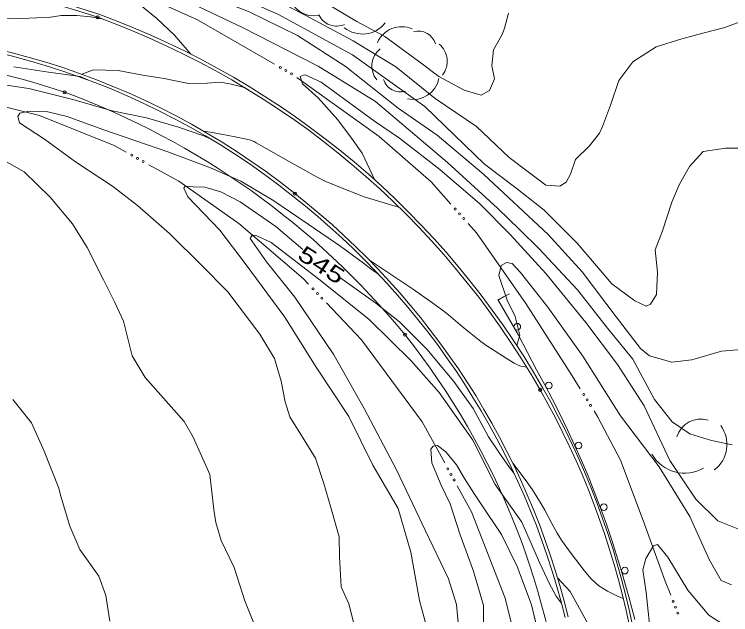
# Model space of a CAD drawing. Extents: x 2361284 to 2366480, y 6976556 to 6985346.
# Drawn here: x 2364859.7 to 2365074.7, y 6980850.9 to 6981031.2 of the extents above; entities that cross this region are included whole.
import ezdxf
from ezdxf.enums import TextEntityAlignment as Align

# ---------------------------------------------------------------- set-up
doc = ezdxf.new("R2010")
doc.units = 0
doc.header["$LTSCALE"] = 1.9
doc.header["$PDMODE"] = 32
doc.header["$PDSIZE"] = 0.95
for name, color, linetype, lineweight in [('12', 7, 'Continuous', 13), ('13', 7, 'Continuous', 13), ('16', 7, 'Continuous', 13), ('17', 7, 'Continuous', 13), ('21', 7, 'Continuous', 13), ('3', 7, 'Continuous', 13), ('5', 7, 'Continuous', 13)]:
    doc.layers.add(name, color=color, linetype=linetype, lineweight=lineweight)

msp = doc.modelspace()

# ---------------------------------------------------------------- linework, layer by layer
at = {"layer": '12'}
for points in [[(2365080.368, 6980930.701), (2365071.963, 6980930.071), (2365062.967, 6980927.445), (2365057.045, 6980926.759), (2365050.283, 6980928.618), (2365047.624, 6980930.85), (2365040.314, 6980940.321), (2365030.065, 6980953.825), (2365019.867, 6980965.108), (2365000.595, 6980983.116), (2364986.612, 6980994.903), (2364974.885, 6981003.032), (2364958.923, 6981015.631), (2364944.676, 6981024.786), (2364929.985, 6981032.077), (2364909.74, 6981039.885), (2364893.99, 6981044.996), (2364885.711, 6981047.088)], [(2364946.267, 6980960.598), (2364938.15, 6980967.481), (2364927.458, 6980974.852), (2364921.61, 6980977.925), (2364916.837, 6980979.239), (2364913.345, 6980979.416), (2364910.934, 6980979.573), (2364910.486, 6980978.929), (2364911.694, 6980976.38), (2364921.38, 6980966.331), (2364928.935, 6980956.373), (2364940.829, 6980940.215), (2364950.283, 6980925.184), (2364960.054, 6980910.376), (2364967.234, 6980895.804), (2364974.868, 6980882.815), (2364978.632, 6980869.651), (2364981.26, 6980855.114), (2364984.119, 6980844.722)], [(2365009.7, 6980893.257), (2365008.313, 6980895.054), (2365005.27, 6980899.426), (2365001.985, 6980904.275), (2364997.343, 6980912.851), (2364991.566, 6980920.886), (2364983.493, 6980930.61), (2364975.265, 6980938.882), (2364968.111, 6980944.484), (2364959.753, 6980950.415), (2364957.347, 6980952.122)], [(2365042.418, 6980855.746), (2365040.511, 6980856.518), (2365037.657, 6980857.951), (2365035.121, 6980859.554), (2365033.962, 6980860.516), (2365032.804, 6980861.663), (2365030.689, 6980864.115), (2365026.759, 6980869.219), (2365023.933, 6980873.302), (2365022.59, 6980875.389), (2365020.944, 6980878.3), (2365018.907, 6980882.273), (2365017.816, 6980884.223), (2365015.178, 6980888.395), (2365013.307, 6980891.097), (2365009.291, 6980896.344)]]:
    msp.add_lwpolyline(points, dxfattribs=at)
at = {"layer": '13'}
for points in [[(2365081.745, 6980991.028), (2365073.153, 6980991.016), (2365066.423, 6980990.012), (2365062.345, 6980985.513), (2365059.316, 6980980.214), (2365057.008, 6980974.791), (2365054.159, 6980966.203), (2365052.023, 6980960.494), (2365052.658, 6980953.75), (2365052.411, 6980947.036), (2365050.647, 6980944.159), (2365049.334, 6980943.557), (2365045.929, 6980945.114), (2365038.98, 6980950.198), (2365028.573, 6980962.471), (2365018.658, 6980972.416), (2365010.214, 6980979.077), (2365000.746, 6980986.188), (2364982.82, 6981003.488), (2364961.191, 6981018.983), (2364938.985, 6981031.112), (2364918.708, 6981040.13)], [(2365077.972, 6981029.154), (2365072.899, 6981027.265), (2365066.265, 6981025.562), (2365060.011, 6981023.783), (2365052.304, 6981021.38), (2365045.306, 6981016.943), (2365041.069, 6981011.322), (2365038.59, 6981003.858), (2365036.2, 6980997.505), (2365035.259, 6980995.465), (2365032.285, 6980991.658), (2365028.054, 6980987.577), (2365026.606, 6980983.173), (2365025.258, 6980980.8), (2365023.389, 6980979.594), (2365019.187, 6980979.873), (2365008.146, 6980988.208), (2364998.348, 6980997.495), (2364986.017, 6981005.898), (2364974.137, 6981015.436), (2364961.311, 6981023.274), (2364946.918, 6981030.898), (2364930.887, 6981039.336)], [(2365007.964, 6981031.548), (2365006.747, 6981027.046), (2365006.035, 6981025.15), (2365003.439, 6981020.486), (2365002.996, 6981015.68), (2365003.822, 6981011.798), (2365002.246, 6981008.333), (2364999.799, 6981006.949), (2364994.684, 6981008.421), (2364987.065, 6981012.519), (2364981.383, 6981016.815), (2364970.91, 6981024.526), (2364962.426, 6981028.985), (2364949.642, 6981036.704)], [(2364897.546, 6981033.958), (2364902.385, 6981029.914), (2364907.753, 6981024.915), (2364912.677, 6981019.202)], [(2365075.162, 6980901.91), (2365068.938, 6980903.161), (2365062.379, 6980905.179), (2365057.136, 6980908.779), (2365051.81, 6980915.559), (2365045.255, 6980927.607), (2365037.676, 6980936.946), (2365028.696, 6980948.451), (2365017.118, 6980960.852), (2365011.394, 6980966.417), (2365004.631, 6980972.953), (2364989.681, 6980986.672), (2364968.035, 6981005.047), (2364950.803, 6981015.604), (2364928.101, 6981027.249), (2364912.942, 6981034.435)], [(2364885.955, 6981029.818), (2364882.499, 6981030.465), (2364878.435, 6981030.847), (2364873.664, 6981030.831), (2364869.909, 6981030.266), (2364866.26, 6981030.131), (2364861.763, 6981029.948), (2364855.832, 6981030.002), (2364851.45, 6981030.08), (2364843.993, 6981029.729), (2364840.379, 6981029.035), (2364836.013, 6981027.603), (2364824.061, 6981025.629)], [(2364881.749, 6981011.487), (2364879.389, 6981012.495), (2364869.946, 6981013.795), (2364859.46, 6981015.456)], [(2364930.02, 6981008.446), (2364928.703, 6981009.164), (2364924.302, 6981010.352), (2364921.477, 6981010.825), (2364917.5, 6981010.547), (2364911.911, 6981010.414), (2364904.596, 6981011.915), (2364898.226, 6981012.954), (2364890.853, 6981014.294), (2364883.45, 6981014.544), (2364879.963, 6981013.17)], [(2365076.851, 6980876.705), (2365070.788, 6980879.078), (2365064.215, 6980885.624), (2365056.395, 6980897.212), (2365048.658, 6980913.609), (2365040.65, 6980926.033), (2365031.21, 6980938.684), (2365019.179, 6980953.331), (2365008.507, 6980965.04), (2364999.349, 6980974.283), (2364987.391, 6980984.55), (2364975.26, 6980994.025), (2364967.782, 6980999.075), (2364959.976, 6981004.781), (2364951.749, 6981010.773), (2364946.989, 6981012.998), (2364946.419, 6981012.932), (2364945.463, 6981012.483), (2364946.104, 6981010.359), (2364950.803, 6981006.104), (2364956.786, 6980999.54), (2364960.849, 6980993.948), (2364964.053, 6980989.499), (2364967.86, 6980981.425)], [(2364918.6, 6980993.736), (2364916.57, 6980994.707), (2364908.925, 6980997.274), (2364899.288, 6981000.074), (2364889.018, 6981002.176), (2364877.175, 6981005.604), (2364864.022, 6981008.929), (2364852.405, 6981010.638)], [(2364969.06, 6980953.044), (2364966.653, 6980954.772), (2364964.417, 6980956.411), (2364957.678, 6980961.497), (2364947.854, 6980968.183), (2364937.275, 6980975.374), (2364927.66, 6980981.062), (2364918.582, 6980985.076), (2364905.775, 6980989.895), (2364886.251, 6980996.568), (2364875.493, 6981000.487), (2364869.719, 6981001.872), (2364864.106, 6981002.109), (2364861.323, 6981001.463), (2364860.663, 6981000.476), (2364861.17, 6980998.621), (2364868.697, 6980993.701), (2364878.022, 6980986.931), (2364889.103, 6980979.606), (2364896.627, 6980973.806), (2364906.229, 6980965.367), (2364915.83, 6980955.819), (2364923.766, 6980947.873), (2364933.318, 6980935.114), (2364937.717, 6980927.795), (2364939.772, 6980921.014), (2364940.931, 6980914.855), (2364942.325, 6980910.278), (2364946.621, 6980903.398), (2364950.062, 6980897.911), (2364952.574, 6980890.314), (2364954.663, 6980883.113), (2364957.117, 6980874.247), (2364957.304, 6980868.238), (2364957.71, 6980859.291), (2364960.019, 6980854.142), (2364962.168, 6980845.823)], [(2364975.138, 6980973.262), (2364973.283, 6980973.725), (2364969.653, 6980974.83), (2364964.647, 6980976.414), (2364962.61, 6980977.135), (2364958.594, 6980978.736), (2364953.185, 6980980.976), (2364950.57, 6980982.28), (2364941.964, 6980987.119), (2364932.251, 6980992.626), (2364931.598, 6980992.954), (2364930.231, 6980993.467), (2364928.81, 6980993.84), (2364925.913, 6980994.425), (2364919.647, 6980995.639), (2364916.487, 6980996.096)], [(2364856.648, 6980987.328), (2364862.601, 6980983.854), (2364870.442, 6980976.298), (2364877.079, 6980968.3), (2364881.547, 6980961.183), (2364886.39, 6980951.448), (2364889.795, 6980944.65), (2364892.448, 6980939.015), (2364894.997, 6980928.578), (2364898.919, 6980922.125), (2364904.389, 6980915.907), (2364910.605, 6980908.946), (2364913.331, 6980904.172), (2364918.317, 6980893.019), (2364919.498, 6980882.458), (2364920.176, 6980878.556), (2364921.746, 6980873.18), (2364925.623, 6980865.087), (2364928.868, 6980855.076), (2364933.571, 6980843.291)], [(2365023.819, 6980854.489), (2365022.311, 6980856.435), (2365020.223, 6980860.365), (2365017.407, 6980866.31), (2365011.958, 6980878.708), (2365003.991, 6980889.943), (2364997.324, 6980903.31), (2364987.218, 6980917.575), (2364978.775, 6980927.165), (2364966.138, 6980939.495), (2364951.424, 6980951.306), (2364936.706, 6980962.648), (2364932.466, 6980964.686), (2364931.074, 6980964.903), (2364930.424, 6980963.838), (2364935.301, 6980956.844), (2364943.843, 6980946.224), (2364955.558, 6980928.884), (2364964.682, 6980912.78), (2364974.367, 6980894.432), (2364983.071, 6980876.094), (2364989.99, 6980861.616), (2364992.333, 6980853.96), (2364993.172, 6980845.263)], [(2365013.436, 6980925.244), (2365011.722, 6980925.557), (2365010.887, 6980925.813), (2365009.715, 6980926.379), (2365007.329, 6980927.917), (2365001.455, 6980931.622), (2364999.646, 6980932.915), (2364996.176, 6980935.702), (2364993.512, 6980937.925), (2364989.983, 6980940.916), (2364988.172, 6980942.355), (2364985.301, 6980944.483), (2364979.432, 6980948.562), (2364966.289, 6980957.309)], [(2365074.941, 6980859.875), (2365071.778, 6980861.195), (2365068.207, 6980867.503), (2365062.405, 6980880.358), (2365053.223, 6980895.301), (2365041.596, 6980910.632), (2365030.246, 6980928.504), (2365019.745, 6980943.235), (2365011.546, 6980953.669), (2365009.1, 6980956.326), (2365007.426, 6980956.7), (2365005.754, 6980955.764), (2365005.113, 6980952.777), (2365007.583, 6980945.38), (2365009.961, 6980940.432), (2365011.365, 6980934.786), (2365010.485, 6980931.688)], [(2364859.201, 6980915.468), (2364864.767, 6980908.459), (2364868.627, 6980900.036), (2364872.963, 6980888.927), (2364873.463, 6980886.812), (2364876.273, 6980877.498), (2364879.35, 6980870.477), (2364885.007, 6980862.41), (2364887.092, 6980856.609), (2364888.325, 6980848.921)], [(2365017.113, 6980844.596), (2365014.855, 6980853.804), (2365010.625, 6980865.355), (2365005.883, 6980874.95), (2364999.807, 6980884.042), (2364997.808, 6980887.064), (2364994.823, 6980891.816), (2364992.384, 6980895.933), (2364989.167, 6980899.773), (2364986.708, 6980901.739), (2364985.339, 6980901.506), (2364984.678, 6980900.62), (2364984.927, 6980896.462), (2364987.732, 6980889.828), (2364990.516, 6980884.154), (2364993.494, 6980874.893), (2364997.498, 6980863.969), (2365000.507, 6980853.597), (2365000.521, 6980844.708)], [(2365075.574, 6980846.915), (2365073.751, 6980847.174), (2365068.067, 6980850.7), (2365061.765, 6980858.25), (2365055.781, 6980868.194), (2365052.706, 6980871.945), (2365051.53, 6980871.565), (2365049.224, 6980867.792), (2365048.293, 6980864.369), (2365049.291, 6980857.531), (2365050.787, 6980843.296), (2365049.543, 6980839.493), (2365047.271, 6980836.541)], [(2365047.783, 6980770.072), (2365046.128, 6980771.586), (2365045.715, 6980775.063), (2365044.924, 6980780.476), (2365043.973, 6980788.978), (2365042.558, 6980801.055), (2365041.87, 6980808.258), (2365040.108, 6980817.882), (2365038.344, 6980825.636), (2365036.67, 6980833.43), (2365033.997, 6980842.185), (2365031.475, 6980848.762), (2365026.519, 6980857.861), (2365022.708, 6980861.949)]]:
    msp.add_lwpolyline(points, dxfattribs=at)
at = {"layer": '16'}
for centre, radius, start, end in [((2364949.398, 6981038.054), 7.303, 191.93949, 281.93949), ((2364956.362, 6981033.482), 5.836, 204.63258, 294.63258), ((2364964.139, 6981034.027), 8.759, 231.57502, 321.57502), ((2364975.936, 6981019.51), 7.956, 66.72583, 156.72583), ((2364980.969, 6981020.841), 5.301, 15.95482, 105.95482), ((2364973.601, 6981015.636), 6.633, 128.72074, 218.72074), ((2364982.972, 6981017.082), 6.633, 320.99562, 50.99562), ((2364975.54, 6981013.218), 5.301, 197.12196, 287.12196), ((2364979.321, 6981013.556), 7.956, 258.19251, 348.19251), ((2365065.755, 6980902.101), 7.569, 73.15095, 163.15095), ((2365064.088, 6980901.99), 9.471, 306.79011, 36.79011), ((2365060.894, 6980904.724), 11.36, 209.91314, 299.91314)]:
    msp.add_arc(centre, radius, start, end, dxfattribs=at)
at = {"layer": '17'}
msp.add_lwpolyline([(2365004.782, 6980945.553), (2365010.935, 6980934.822), (2365016.384, 6980924.392), (2365018.847, 6980919.956), (2365021.199, 6980915.498), (2365023.472, 6980910.989), (2365025.705, 6980906.43), (2365027.829, 6980901.83), (2365029.853, 6980897.219), (2365031.849, 6980892.558), (2365033.732, 6980887.866), (2365035.517, 6980883.151), (2365037.253, 6980878.369), (2365038.868, 6980873.594), (2365040.444, 6980868.799), (2365041.92, 6980863.931), (2365043.286, 6980859.084), (2365044.053, 6980856.241), (2365045.006, 6980852.821), (2365045.879, 6980849.399)], dxfattribs=at)
for centre in [(2365010.623, 6980937.375), (2365020.101, 6980919.724), (2365028.967, 6980901.724), (2365036.58, 6980883.16), (2365042.907, 6980864.115)]:
    msp.add_circle(centre, 1, dxfattribs=at)
at = {"layer": '21'}
for points in [[(2364937.766, 6981016.25), (2364914.589, 6981029.51), (2364896.147, 6981037.975), (2364883.906, 6981042.37)], [(2364990.679, 6980974.21), (2364984.755, 6980980.905), (2364969.206, 6980994.447), (2364944.466, 6981012.184)], [(2364836.213, 6981007.644), (2364843.903, 6981006.597), (2364867.209, 6981000.759), (2364889.627, 6980991.801), (2364893.185, 6980989.825)], [(2364900.042, 6980986.03), (2364909.009, 6980981.075), (2364927.071, 6980968.345), (2364946.33, 6980951.878), (2364947.925, 6980950.193)], [(2365029.499, 6980918.697), (2365027.052, 6980922.604), (2365013.184, 6980944.383), (2364998.332, 6980965.563), (2364995.875, 6980968.339)], [(2364953.329, 6980944.514), (2364963.835, 6980933.474), (2364982.05, 6980908.846), (2364988.839, 6980896.459)], [(2365056.66, 6980856.761), (2365055.03, 6980860.956), (2365048.436, 6980879.175), (2365041.563, 6980897.311), (2365034.81, 6980910.217), (2365033.662, 6980912.056)], [(2364992.604, 6980889.585), (2364996.868, 6980881.804), (2365006.935, 6980855.818), (2365010.322, 6980842.561), (2365011.872, 6980833.104)]]:
    msp.add_lwpolyline(points, dxfattribs=at)
for centre in [(2364939.507, 6981015.254), (2364941.174, 6981014.301), (2364942.836, 6981013.34), (2364894.934, 6980988.865), (2364896.614, 6980987.935), (2364898.294, 6980987.006), (2364992.006, 6980972.712), (2364993.279, 6980971.274), (2364994.551, 6980969.836), (2364949.307, 6980948.753), (2364950.63, 6980947.361), (2364951.953, 6980945.97), (2365030.559, 6980917.004), (2365031.578, 6980915.377), (2365032.597, 6980913.749), (2364989.8, 6980894.705), (2364990.722, 6980893.021), (2364991.645, 6980891.337), (2365057.393, 6980854.905), (2365058.091, 6980853.116), (2365058.789, 6980851.328)]:
    msp.add_circle(centre, 0.3, dxfattribs=at)
at = {"layer": '3'}
for p, q in [((2364943.255, 6980976.59), (2364943.247, 6980976.596)), ((2365018.324, 6980918.88), (2365018.325, 6980918.878))]:
    msp.add_line(p, q, dxfattribs=at)
for centre, radius, start, end in [((2364803.271, 6980794.53), 250.373, 70.95169, 116.54457), ((2364803.271, 6980794.53), 249.412, 70.95169, 116.54457), ((2364798.318, 6980792.993), 252.516, 29.77785, 70.0032), ((2364798.318, 6980792.993), 253.476, 29.77785, 70.0032), ((2364803.529, 6980801.966), 224.604, 51.33752, 94.68429), ((2364803.529, 6980801.966), 223.644, 51.33752, 94.68429), ((2364800.64, 6980789.207), 230.797, 71.26922, 97.62106), ((2364792.432, 6980784.2), 238.254, 39.26641, 69.78654), ((2364801.603, 6980795.488), 229.92, 13.72538, 51.96843), ((2364801.603, 6980795.488), 230.88, 13.72538, 51.96843), ((2364800.517, 6980794.828), 225.289, 4.58545, 38.47515), ((2364806.24, 6980798.063), 243.123, 353.81158, 29.66816), ((2364806.24, 6980798.063), 244.083, 353.81158, 29.66816)]:
    msp.add_arc(centre, radius, start, end, dxfattribs=at)
for p in [(2364884.67, 6981030.286), (2364874.754, 6981007.781), (2364943.847, 6980977.346), (2364976.891, 6980934.998), (2365017.491, 6980918.403)]:
    msp.add_point(p, dxfattribs=at)
at = {"layer": '5'}
msp.add_lwpolyline([(2365004.782, 6980945.354), (2365006.525, 6980946.314), (2365008.277, 6980947.28)], dxfattribs=at)

# ---------------------------------------------------------------- texts
at = {"layer": '12', "width": 1.4}
msp.add_text(' 545 ', height=4.8, rotation=326.898, dxfattribs=at).set_placement((2364950.535, 6980953.923), align=Align.CENTER)

doc.saveas('drawing.dxf')
